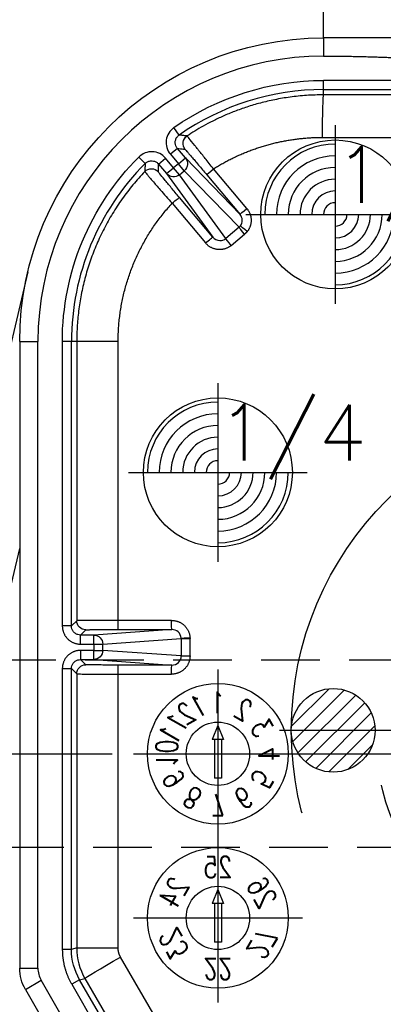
# Model space of a CAD drawing. Extents: x 2651 to 11825, y -3833 to 1075.
# Tile 325 of 656: x 4085 to 4101, y 508 to 550. Entities that reach past the tile are written whole.
import ezdxf
from ezdxf.enums import TextEntityAlignment as Align

# ---------------------------------------------------------------- set-up
doc = ezdxf.new("R2010")
doc.units = 0
doc.header["$LTSCALE"] = 10
for name, pattern in [('CENTER', [2, 1.25, -0.25, 0.25, -0.25]), ('CNSCEN', [17, 15, -1, 0, -1]), ('CNSHID', [4, 3, -1]), ('HIDDEN', [0.375, 0.25, -0.125])]:
    doc.linetypes.add(name, pattern=pattern)
doc.layers.get('0').update_dxf_attribs({"linetype": 'CONTINUOUS'})
doc.layers.get('Defpoints').update_dxf_attribs({"linetype": 'CONTINUOUS'})
for name, color, linetype in [('1', 7, 'CONTINUOUS'), ('9', 3, 'CONTINUOUS'), ('CEN', 1, 'CENTER'), ('COOL', 150, 'HIDDEN'), ('DIM', 3, 'CONTINUOUS'), ('PIN', 3, 'CONTINUOUS'), ('WL1-HL', 4, 'CNSHID'), ('WOR1-CL', 1, 'CNSCEN'), ('WOR1-DL', 7, 'CONTINUOUS')]:
    doc.layers.add(name, color=color, linetype=linetype)
doc.styles.add('china', font='txt')
doc.styles.add('S1', font='TXT.shx')
doc.styles.get("Standard").update_dxf_attribs({"font": 'romans.shx'})
doc.dimstyles.new('MM& INCH5', dxfattribs={"dimtxt": 5, "dimasz": 2.5, "dimexe": 1, "dimexo": 0.5, "dimtad": 0, "dimrnd": 1.38778e-17, "dimzin": 9, "dimdsep": 46, "dimtxsty": 'Standard', "dimblk": 'CLOSED', "dimcen": 0, "dimclrd": 3, "dimclre": 3, "dimclrt": 3, "dimazin": 2, "dimtfac": 0.75, "dimtofl": 0, "dimtmove": 0, "dimatfit": 3, "dimfxl": 0, "dimtolj": 1, "dimarcsym": 0})

# ---------------------------------------------------------------- blocks, each defined once
blk = doc.blocks.new('A$C32D34A97')
for p, q in [((0, 9.212), (-0.24, 8.612)), ((0, 9.212), (0.24, 8.612)), ((0.24, 8.612), (-0.24, 8.612)), ((-0.15, 8.612), (-0.15, 6.964)), ((0.15, 8.612), (0.15, 6.964)), ((0.15, 6.964), (-0.15, 6.964)), ((0, 2.212), (-0.24, 1.612)), ((0, 2.212), (0.24, 1.612)), ((0.24, 1.612), (-0.24, 1.612)), ((-0.15, 1.612), (-0.15, -0.036)), ((0.15, 1.612), (0.15, -0.036)), ((0.15, -0.036), (-0.15, -0.036))]:
    blk.add_line(p, q)
for centre, radius in [((0, 8), 3), ((0, 8), 1.35), ((0, 1), 3), ((0, 1), 1.35)]:
    blk.add_circle(centre, radius)
at = {"layer": 'CEN'}
for p, q in [((0, 11.6), (0, 4.4)), ((-3.6, 8), (3.6, 8)), ((0, 4.6), (0, -2.6)), ((-3.6, 1), (3.6, 1))]:
    blk.add_line(p, q, dxfattribs=at)
at = {"style": 'S1', "text_generation_flag": 2, "width": 0.8}
for s, rotation, p in [('12', 30, (-1.088, 9.884)), ('2', 330, (1.087, 9.884)), ('11', 60, (-1.884, 9.088)), ('3', 300, (1.884, 9.088)), ('10', 270, (-2.175, 8)), ('4', 90, (2.175, 8)), ('9', 120, (-1.884, 6.913)), ('5', 240, (1.884, 6.913)), ('8', 150, (-1.088, 6.116)), ('6', 210, (1.087, 6.116)), ('7', 180, (0, 5.825)), ('24', 60, (-1.884, 2.088)), ('26', 300, (1.884, 2.088)), ('23', 120, (-1.884, -0.087)), ('27', 240, (1.884, -0.087)), ('22', 180, (0, -1.175))]:
    blk.add_text(s, height=0.9, rotation=rotation, dxfattribs=at).set_placement(p, align=Align.MIDDLE)
for s, p in [('1', (0, 10.175)), ('25', (0, 3.175))]:
    blk.add_text(s, height=0.9, dxfattribs=at).set_placement(p, align=Align.MIDDLE)
blk = doc.blocks.new('DSD')
at = {"layer": '1', "color": 252, "linetype": 'Continuous'}
for p, q in [((472.133, 580.525), (472.133, 579.748)), ((488.973, 578.708), (472.133, 578.708)), ((472.133, 578.32), (472.133, 578.708)), ((472.133, 578.32), (488.973, 578.32)), ((472.133, 578.094), (472.133, 578.32)), ((488.973, 578.091), (472.133, 578.094)), ((465.974, 576.38), (465.751, 576.699)), ((472.085, 576.281), (488.925, 576.277)), ((465.899, 575.812), (465.601, 575.562)), ((466.241, 575.404), (465.899, 575.812)), ((464.252, 575.441), (464.527, 575.166)), ((465.1, 575.142), (465.397, 575.391)), ((465.739, 574.984), (465.397, 575.391)), ((465.601, 575.562), (465.943, 575.155)), ((465.943, 575.155), (466.241, 575.404)), ((468.569, 572.998), (466.241, 575.404)), ((465.1, 575.142), (465.442, 574.734)), ((465.442, 574.734), (465.739, 574.984)), ((465.943, 575.155), (465.739, 574.984)), ((465.987, 574.688), (465.739, 574.984)), ((466.191, 574.859), (465.943, 575.155)), ((465.987, 574.688), (466.191, 574.859)), ((466.191, 574.859), (468.527, 572.445)), ((468.857, 573.248), (467.438, 574.939)), ((465.442, 574.734), (467.404, 572.027)), ((467.958, 571.97), (465.987, 574.688)), ((467.15, 574.689), (468.569, 572.998)), ((467.404, 572.027), (465.984, 573.72)), ((465.676, 573.471), (467.096, 571.778)), ((468.527, 572.445), (467.958, 571.97)), ((468.196, 571.675), (468.765, 572.15)), ((459.179, 567.571), (459.956, 567.571)), ((459.956, 540.854), (459.956, 567.571)), ((460.995, 567.571), (460.995, 555.446)), ((461.384, 567.571), (460.995, 567.571)), ((461.384, 555.446), (461.384, 567.571)), ((461.608, 567.571), (461.384, 567.571)), ((463.374, 567.571), (461.608, 567.571)), ((463.374, 555.682), (463.374, 567.571)), ((461.608, 555.669), (461.384, 555.446)), ((465.652, 555.682), (463.374, 555.682)), ((461.384, 555.446), (460.995, 555.446)), ((461.773, 555.057), (461.996, 555.281)), ((465.662, 555.294), (462.332, 555.057)), ((463.384, 555.293), (465.662, 555.294)), ((462.332, 555.057), (461.773, 555.057)), ((461.773, 554.669), (461.773, 555.057)), ((461.773, 554.669), (462.332, 554.669)), ((462.332, 554.669), (462.332, 555.057)), ((462.332, 554.669), (462.332, 554.403)), ((462.332, 554.669), (462.718, 554.669)), ((462.718, 554.669), (466.061, 554.906)), ((462.718, 554.403), (462.718, 554.669)), ((466.061, 554.906), (466.061, 554.165)), ((466.061, 554.906), (466.437, 554.906)), ((466.437, 554.165), (466.437, 554.906)), ((462.332, 554.403), (461.773, 554.403)), ((461.773, 554.403), (461.773, 554.014)), ((462.332, 554.014), (462.332, 554.403)), ((462.332, 554.403), (462.718, 554.403)), ((466.061, 554.165), (462.718, 554.403)), ((461.773, 554.014), (462.332, 554.014)), ((461.996, 553.791), (461.773, 554.014)), ((462.332, 554.014), (465.662, 553.778)), ((466.061, 554.165), (466.437, 554.165)), ((460.995, 553.626), (460.995, 541.653)), ((460.995, 553.626), (461.384, 553.626)), ((461.384, 541.653), (461.384, 553.626)), ((461.384, 553.626), (461.608, 553.402)), ((465.662, 553.778), (463.384, 553.778)), ((461.608, 553.402), (461.608, 541.713)), ((463.374, 541.713), (463.374, 553.39)), ((463.374, 553.39), (465.652, 553.389)), ((461.384, 541.653), (460.995, 541.653)), ((461.608, 541.713), (461.384, 541.653)), ((461.608, 541.713), (463.374, 541.713)), ((465.049, 538.603), (463.478, 541.324)), ((459.179, 540.854), (459.956, 540.854)), ((461.731, 540.358), (461.955, 540.418)), ((461.955, 540.418), (463.526, 537.697)), ((459.422, 539.947), (460.095, 540.336)), ((462.095, 536.87), (460.095, 540.336)), ((461.731, 540.358), (461.395, 540.164)), ((461.395, 540.164), (462.996, 537.39)), ((463.332, 537.585), (461.731, 540.358))]:
    blk.add_line(p, q, dxfattribs=at)
at = {"layer": '1', "color": 7, "linetype": 'Continuous'}
for p, q in [((459.524, 570.543), (451.7, 537.342)), ((459.179, 567.571), (459.179, 540.854)), ((461.608, 567.571), (461.608, 555.669)), ((456.588, 547.764), (459.179, 558.751)), ((459.422, 539.947), (461.422, 536.482))]:
    blk.add_line(p, q, dxfattribs=at)
at = {"layer": '1', "color": 110, "linetype": 'Continuous'}
for p, q in [((459.956, 540.854), (459.956, 567.571)), ((462.095, 536.87), (460.095, 540.336))]:
    blk.add_line(p, q, dxfattribs=at)
at = {"layer": '1', "color": 7, "linetype": 'Continuous', "extrusion": (0, 0, -1)}
for centre, radius, start, end in [((-472.133, 567.571), 12.954, 0, 90), ((-460.992, 540.854), 1.814, 330, 0)]:
    blk.add_arc(centre, radius, start, end, dxfattribs=at)
at = {"layer": '1', "color": 110, "linetype": 'Continuous'}
for centre, radius, start, end in [((472.133, 567.571), 12.177, 90, 180), ((460.992, 540.854), 1.036, 180, 210)]:
    blk.add_arc(centre, radius, start, end, dxfattribs=at)
at = {"layer": '1', "color": 252, "linetype": 'Continuous'}
for centre, radius, start, end in [((472.133, 567.571), 12.177, 90, 180), ((472.133, 567.571), 10.748, 90, 124.96), ((472.133, 567.571), 10.748, 135.04, 180), ((460.992, 540.854), 1.036, 180, 210)]:
    blk.add_arc(centre, radius, start, end, dxfattribs=at)
at = {"layer": '1', "color": 252, "linetype": 'Continuous', "extrusion": (0, 0, -1)}
for start, end in [(55.04, 90), (0, 44.96)]:
    blk.add_arc((-472.133, 567.571), 11.137, start, end, dxfattribs=at)
for centre, major_axis, ratio, start_param, end_param in [((472.133, 576.281), (0, -1.814), 0.026177, 1.57079, 3.132863), ((466.528, 576.016), (0.056, 0.385), 0.999914, 3.870947, 5.55383), ((465.943, 575.155), (-0.279, -0.27), 0.992489, 3.212987, 4.782718), ((464.789, 574.558), (0.388, -0.012), 0.999914, 3.870966, 5.553812), ((467.448, 574.939), (0.298, 0.25), 0.016833, 3.150321, 4.692337), ((465.739, 574.984), (-0.315, -0.228), 0.992489, 4.64206, 6.211791), ((465.686, 573.471), (0.298, 0.25), 0.016827, 4.692332, 6.274457), ((468.867, 573.248), (-0.298, -0.25), 0.016833, 0.008728, 1.550745), ((468.775, 572.15), (-0.249, 0.298), 0.020097, 4.729166, 6.160824), ((468.885, 572.263), (-0.305, 0.241), 0.01625, 4.732916, 6.16162), ((467.106, 571.778), (0.298, 0.25), 0.016827, 4.692332, 6.274457), ((468.206, 571.675), (-0.249, 0.298), 0.020097, 4.729166, 6.160824), ((461.996, 555.669), (-0.275, 0.275), 0.999924, 3.927029, 5.497749), ((463.384, 555.682), (0, 0.389), 0.026177, 3.150322, 4.712395), ((465.662, 555.682), (0, 0.389), 0.026177, 3.150322, 4.712395), ((462.332, 554.669), (0.028, -0.388), 0.992489, 3.212987, 4.782718), ((466.446, 554.951), (-0.388, -0.023), 0.00153, 0.122632, 1.544661), ((462.332, 554.403), (-0.028, -0.388), 0.992489, 4.64206, 6.211791), ((461.996, 553.402), (0.275, 0.275), 0.999924, 3.927029, 5.497749), ((463.384, 553.39), (0, 0.389), 0.026177, 4.712383, 6.274456), ((465.662, 553.389), (0, -0.389), 0.026177, 1.57079, 3.132863), ((463.525, 541.324), (1.57, 0.907), 0.013094, 3.15032, 4.689719)]:
    blk.add_ellipse(centre, major_axis=major_axis, ratio=ratio, start_param=start_param, end_param=end_param, dxfattribs=at)
at = {"layer": '1', "color": 7, "linetype": 'Continuous', "extrusion": (0, 0, -1)}
blk.add_ellipse((460.992, 540.854), major_axis=(1.814, 0), ratio=0.999975, start_param=2.618029, end_param=3.141593, dxfattribs=at)
at = {"layer": '1', "color": 7, "linetype": 'Continuous'}
blk.add_open_spline([(488.973, 580.525), (483.359, 580.525), (477.746, 580.525), (472.133, 580.525)], degree=3, dxfattribs=at)
at = {"layer": '1', "color": 110, "linetype": 'Continuous'}
blk.add_open_spline([(472.133, 579.748), (473.135, 579.748), (474.238, 579.715), (475.219, 579.685), (476.343, 579.627), (477.278, 579.578), (478.448, 579.502), (478.915, 579.472), (479.5, 579.432), (479.851, 579.408), (480.553, 579.36), (481.254, 579.311), (481.605, 579.287), (482.189, 579.247), (482.658, 579.217), (483.827, 579.141), (484.763, 579.092), (485.885, 579.034), (486.868, 579.004), (487.97, 578.971), (488.973, 578.971)], degree=2, knots=[0, 0, 0, 0.125, 0.125, 0.25, 0.25, 0.375, 0.375, 0.4375, 0.4375, 0.5, 0.5, 0.5625, 0.5625, 0.625, 0.625, 0.75, 0.75, 0.875, 0.875, 1, 1, 1], dxfattribs=at)
at = {"layer": '1', "color": 252, "linetype": 'Continuous'}
for points in [[(472.133, 579.748), (477.746, 579.748), (483.359, 578.971), (488.973, 578.971)], [(467.404, 572.027), (467.479, 571.938), (467.593, 571.883), (467.708, 571.882)], [(467.708, 571.882), (467.799, 571.881), (467.889, 571.912), (467.958, 571.97)], [(461.731, 540.358), (461.505, 540.749), (461.384, 541.201), (461.384, 541.653)], [(461.608, 541.713), (461.608, 541.261), (461.729, 540.809), (461.955, 540.418)]]:
    blk.add_open_spline(points, degree=3, dxfattribs=at)
for points, knots in [([(472.133, 578.094), (471.888, 578.09), (471.41, 578.08), (470.714, 578.005), (470.058, 577.895), (469.444, 577.752), (468.873, 577.583), (468.345, 577.395), (467.859, 577.193), (467.415, 576.983), (467.012, 576.769), (466.647, 576.557), (466.421, 576.41), (466.313, 576.34)], [0, 0, 0, 0, 0.119039, 0.232454, 0.340243, 0.442407, 0.538944, 0.629855, 0.71514, 0.794797, 0.868826, 0.937227, 1, 1, 1, 1]), ([(465.751, 576.699), (465.662, 576.637), (465.588, 576.557), (465.476, 576.374), (465.44, 576.27), (465.412, 576.058), (465.42, 575.948), (465.48, 575.742), (465.531, 575.645), (465.601, 575.562)], [0, 0, 0, 0, 0.25, 0.25, 0.5, 0.5, 0.75, 0.75, 1, 1, 1, 1]), ([(465.899, 575.812), (465.875, 575.845), (465.827, 575.915), (465.801, 576.046), (465.818, 576.18), (465.878, 576.299), (465.943, 576.354), (465.974, 576.38)], [0, 0, 0, 0, 0.188754, 0.394177, 0.605822, 0.811245, 1, 1, 1, 1]), ([(466.314, 576.34), (466.309, 576.34), (466.305, 576.341), (466.289, 576.343), (466.275, 576.345), (466.206, 576.353), (466.152, 576.36), (466.08, 576.368), (466.064, 576.37), (466.023, 576.375), (465.998, 576.378), (465.974, 576.38)], [0, 0, 0, 0, 0.030224, 0.030224, 0.151118, 0.151118, 0.634697, 0.634697, 0.781436, 0.781436, 1, 1, 1, 1]), ([(467.438, 574.939), (467.376, 575.017), (467.257, 575.168), (467.092, 575.376), (466.953, 575.552), (466.84, 575.692), (466.754, 575.798), (466.693, 575.873), (466.553, 576.045), (466.369, 576.277), (466.331, 576.319), (466.313, 576.34)], [0, 0, 0, 0, 0.106887, 0.205186, 0.292302, 0.366385, 0.426275, 0.471358, 0.501372, 0.75478, 1, 1, 1, 1]), ([(465.397, 575.391), (465.328, 575.474), (465.242, 575.542), (465.049, 575.636), (464.942, 575.664), (464.729, 575.673), (464.62, 575.655), (464.42, 575.577), (464.329, 575.518), (464.252, 575.441)], [0, 0, 0, 0, 0.25, 0.25, 0.5, 0.5, 0.75, 0.75, 1, 1, 1, 1]), ([(465.899, 575.812), (465.987, 575.8), (466.076, 575.788), (466.187, 575.773), (466.208, 575.769), (466.23, 575.766)], [0, 0, 0, 0, 0.805738, 0.805738, 1, 1, 1, 1]), ([(466.229, 575.766), (466.234, 575.766), (466.258, 575.738), (466.329, 575.656), (466.358, 575.623), (466.425, 575.545), (466.464, 575.5), (466.591, 575.351), (466.693, 575.231), (466.912, 574.973), (467.03, 574.832), (467.15, 574.689)], [0, 0, 0, 0, 0.25, 0.25, 0.375, 0.375, 0.5, 0.5, 0.75, 0.75, 1, 1, 1, 1]), ([(464.527, 575.166), (464.558, 575.192), (464.623, 575.247), (464.751, 575.285), (464.886, 575.279), (465.01, 575.23), (465.071, 575.17), (465.1, 575.142)], [0, 0, 0, 0, 0.188755, 0.394179, 0.605823, 0.811246, 1, 1, 1, 1]), ([(464.508, 574.826), (464.337, 574.638), (463.996, 574.265), (463.54, 573.663), (463.128, 573.038), (462.766, 572.391), (462.453, 571.726), (462.189, 571.047), (461.975, 570.358), (461.809, 569.663), (461.693, 568.965), (461.621, 568.268), (461.612, 567.803), (461.608, 567.571)], [0, 0, 0, 0, 0.095127, 0.18941, 0.28285, 0.375445, 0.467198, 0.558107, 0.648172, 0.737394, 0.825772, 0.913308, 1, 1, 1, 1]), ([(464.527, 575.168), (464.527, 575.163), (464.526, 575.158), (464.525, 575.143), (464.525, 575.129), (464.521, 575.061), (464.517, 575.006), (464.512, 574.909), (464.51, 574.868), (464.508, 574.826)], [0, 0, 0, 0, 0.03027, 0.03027, 0.151349, 0.151349, 0.635664, 0.635664, 1, 1, 1, 1]), ([(464.508, 574.826), (464.51, 574.821), (464.515, 574.812), (464.559, 574.758), (464.629, 574.674), (464.725, 574.561), (464.891, 574.368), (465.191, 574.017), (465.501, 573.667), (465.676, 573.471)], [0, 0, 0, 0, 0.099069, 0.200049, 0.301625, 0.402428, 0.501142, 0.719432, 1, 1, 1, 1]), ([(465.087, 574.808), (465.09, 574.896), (465.093, 574.984), (465.098, 575.095), (465.099, 575.118), (465.1, 575.142)], [0, 0, 0, 0, 0.789513, 0.789513, 1, 1, 1, 1]), ([(465.984, 573.72), (465.864, 573.862), (465.748, 574.001), (465.585, 574.197), (465.534, 574.259), (465.437, 574.376), (465.391, 574.432), (465.267, 574.582), (465.2, 574.664), (465.111, 574.775), (465.087, 574.804), (465.087, 574.809)], [0, 0, 0, 0, 0.25, 0.25, 0.375, 0.375, 0.5, 0.5, 0.75, 0.75, 1, 1, 1, 1]), ([(468.582, 572.502), (468.637, 572.571), (468.667, 572.66), (468.662, 572.839), (468.628, 572.928), (468.569, 572.998)], [0, 0, 0, 0, 0.5, 0.5, 1, 1, 1, 1]), ([(463.374, 555.682), (462.91, 555.68), (462.453, 555.678), (461.802, 555.673), (461.612, 555.672), (461.608, 555.669)], [0, 0, 0, 0, 0.5, 0.5, 1, 1, 1, 1]), ([(461.773, 555.057), (461.732, 555.061), (461.651, 555.068), (461.54, 555.127), (461.454, 555.213), (461.395, 555.324), (461.388, 555.405), (461.384, 555.446)], [0, 0, 0, 0, 0.200009, 0.400004, 0.599996, 0.799991, 1, 1, 1, 1]), ([(466.061, 554.928), (466.055, 555.026), (466.01, 555.121), (465.863, 555.255), (465.763, 555.294), (465.662, 555.294)], [0, 0, 0, 0, 0.5, 0.5, 1, 1, 1, 1]), ([(461.384, 553.626), (461.388, 553.666), (461.395, 553.748), (461.454, 553.858), (461.54, 553.945), (461.651, 554.003), (461.732, 554.01), (461.773, 554.014)], [0, 0, 0, 0, 0.200014, 0.400012, 0.600003, 0.799997, 1, 1, 1, 1]), ([(465.662, 553.778), (465.767, 553.778), (465.871, 553.819), (466.019, 553.963), (466.062, 554.063), (466.061, 554.165)], [0, 0, 0, 0, 0.5, 0.5, 1, 1, 1, 1]), ([(461.608, 553.402), (461.614, 553.401), (461.626, 553.4), (461.708, 553.398), (461.828, 553.396), (461.982, 553.395), (462.16, 553.394), (462.356, 553.392), (462.561, 553.391), (462.769, 553.391), (462.976, 553.39), (463.178, 553.39), (463.31, 553.39), (463.374, 553.39)], [0, 0, 0, 0, 0.112754, 0.221143, 0.325164, 0.424818, 0.520102, 0.611016, 0.697559, 0.77973, 0.857527, 0.930951, 1, 1, 1, 1])]:
    blk.add_open_spline(points, degree=3, knots=knots, dxfattribs=at)
at = {"layer": '1', "color": 7, "linetype": 'Continuous'}
for points, weights in [([(467.438, 574.939), (468.838, 575.822), (470.429, 576.281), (472.085, 576.281)], [1, 0.973777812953, 0.973777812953, 1]), ([(463.374, 567.571), (463.374, 569.783), (464.178, 571.844), (465.676, 573.471)], [1, 0.954385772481, 0.954385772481, 1]), ([(468.527, 572.445), (468.547, 572.462), (468.566, 572.481), (468.582, 572.502)], [1, 0.996550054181, 0.996550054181, 1]), ([(466.061, 554.906), (466.061, 554.913), (466.061, 554.921), (466.061, 554.928)], [1, 0.999721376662, 0.999721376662, 1]), ([(463.478, 541.324), (463.409, 541.443), (463.374, 541.576), (463.374, 541.713)], [1, 0.977285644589, 0.977285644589, 1])]:
    blk.add_rational_spline(points, weights, degree=3, dxfattribs=at)
at = {"layer": '1', "color": 252, "linetype": 'Continuous'}
for points, weights in [([(468.857, 573.248), (469.107, 572.95), (469.114, 572.564), (468.875, 572.263)], [1, 0.850418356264, 0.850418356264, 1]), ([(468.875, 572.263), (468.842, 572.221), (468.805, 572.184), (468.765, 572.15)], [1, 0.996550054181, 0.996550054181, 1]), ([(468.196, 571.675), (467.846, 571.383), (467.391, 571.426), (467.096, 571.778)], [1, 0.80498879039, 0.80498879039, 1]), ([(465.652, 555.682), (466.091, 555.682), (466.41, 555.384), (466.436, 554.951)], [1, 0.81841195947, 0.81841195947, 1]), ([(460.995, 555.446), (460.995, 554.99), (461.317, 554.669), (461.773, 554.669)], [1, 0.804755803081, 0.804755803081, 1]), ([(461.996, 555.281), (462.003, 555.288), (462.572, 555.293), (463.384, 555.293)], [1, 0.812893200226, 0.812893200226, 1]), ([(466.436, 554.951), (466.437, 554.936), (466.437, 554.921), (466.437, 554.906)], [1, 0.999721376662, 0.999721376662, 1]), ([(461.773, 554.403), (461.317, 554.403), (460.995, 554.081), (460.995, 553.626)], [1, 0.804755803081, 0.804755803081, 1]), ([(466.437, 554.165), (466.437, 553.711), (466.112, 553.389), (465.652, 553.389)], [1, 0.80498879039, 0.80498879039, 1]), ([(463.384, 553.778), (462.572, 553.778), (462.003, 553.784), (461.996, 553.791)], [1, 0.812893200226, 0.812893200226, 1]), ([(460.995, 541.653), (460.995, 541.127), (461.132, 540.619), (461.395, 540.164)], [1, 0.977285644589, 0.977285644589, 1])]:
    blk.add_rational_spline(points, weights, degree=3, dxfattribs=at)
blk.add_blockref('A$C32D34A97', (467.625, 541.994))
blk = doc.blocks.new('*D109')
at = {"layer": 'Defpoints', "color": 0}
for p in [(4086.684, 927.642), (4086.684, 894.882), (4171.684, 387.642)]:
    blk.add_point(p, dxfattribs=at)
at = {"layer": 'DIM', "color": 3, "lineweight": -2}
blk.add_line((4086.684, 895.382), (4086.684, 927.642), dxfattribs=at)
at = {"layer": 'DIM', "color": 3, "insert": (4086.684, 948.624), "char_height": 5, "attachment_point": 5, "rotation": 90}
blk.add_mtext('\\A1;85 [3.346]', dxfattribs=at)
blk = doc.blocks.new('_Closed')
at = {"color": 0, "linetype": 'ByBlock', "lineweight": -2}
for p, q in [((-1, 0.167), (0, 0)), ((-1, 0.167), (-1, -0.167)), ((0, 0), (-1, -0.167)), ((0, 0), (-1, 0))]:
    blk.add_line(p, q, dxfattribs=at)
blk = doc.blocks.new('*D110')
at = {"layer": 'Defpoints', "color": 0}
for p in [(4064.684, 927.642), (4064.684, 906.842), (4171.684, 387.642)]:
    blk.add_point(p, dxfattribs=at)
at = {"layer": 'DIM', "color": 3, "lineweight": -2}
blk.add_line((4064.684, 907.342), (4064.684, 927.642), dxfattribs=at)
at = {"layer": 'DIM', "color": 3, "insert": (4064.684, 950.648), "char_height": 5, "attachment_point": 5, "rotation": 90}
blk.add_mtext('\\A1;107 [4.213]', dxfattribs=at)
blk = doc.blocks.new('*D111')
at = {"layer": 'Defpoints', "color": 0}
for p in [(4051.684, 927.642), (4051.684, 912.642), (4171.684, 387.642)]:
    blk.add_point(p, dxfattribs=at)
at = {"layer": 'DIM', "color": 3, "lineweight": -2}
blk.add_line((4051.684, 913.142), (4051.684, 927.642), dxfattribs=at)
at = {"layer": 'DIM', "color": 3, "insert": (4051.684, 950.648), "char_height": 5, "attachment_point": 5, "rotation": 90}
blk.add_mtext('\\A1;120 [4.724]', dxfattribs=at)
blk = doc.blocks.new('*D112')
at = {"layer": 'Defpoints', "color": 0}
for p in [(3974.684, 927.642), (3974.684, 892.822), (4171.684, 387.642)]:
    blk.add_point(p, dxfattribs=at)
at = {"layer": 'DIM', "color": 3, "lineweight": -2}
blk.add_line((3974.684, 893.322), (3974.684, 927.642), dxfattribs=at)
at = {"layer": 'DIM', "color": 3, "insert": (3974.684, 950.648), "char_height": 5, "attachment_point": 5, "rotation": 90}
blk.add_mtext('\\A1;197 [7.756]', dxfattribs=at)
blk = doc.blocks.new('*D113')
at = {"layer": 'Defpoints', "color": 0}
for p in [(3966.684, 927.642), (3971.684, 807.17), (4171.684, 387.642)]:
    blk.add_point(p, dxfattribs=at)
at = {"layer": 'DIM', "color": 3, "lineweight": -2}
for p, q in [((3966.684, 922.642), (3966.684, 927.642)), ((3971.684, 917.642), (3966.684, 922.642)), ((3971.684, 807.67), (3971.684, 917.642))]:
    blk.add_line(p, q, dxfattribs=at)
at = {"layer": 'DIM', "color": 3, "insert": (3966.684, 951.005), "char_height": 5, "attachment_point": 5, "rotation": 90}
blk.add_mtext('\\A1;200 [7.874]', dxfattribs=at)
blk = doc.blocks.new('*D114')
at = {"layer": 'Defpoints', "color": 0}
for p in [(3931.684, 927.642), (3931.684, 912.642), (4171.684, 387.642)]:
    blk.add_point(p, dxfattribs=at)
at = {"layer": 'DIM', "color": 3, "lineweight": -2}
blk.add_line((3931.684, 913.142), (3931.684, 927.642), dxfattribs=at)
at = {"layer": 'DIM', "color": 3, "insert": (3931.684, 951.005), "char_height": 5, "attachment_point": 5, "rotation": 90}
blk.add_mtext('\\A1;240 [9.449]', dxfattribs=at)
blk = doc.blocks.new('*D115')
at = {"layer": 'Defpoints', "color": 0}
for p in [(3896.684, 927.642), (3896.684, 910.642), (4171.684, 387.642)]:
    blk.add_point(p, dxfattribs=at)
at = {"layer": 'DIM', "color": 3, "lineweight": -2}
blk.add_line((3896.684, 911.142), (3896.684, 927.642), dxfattribs=at)
at = {"layer": 'DIM', "color": 3, "insert": (3896.684, 953.386), "char_height": 5, "attachment_point": 5, "rotation": 90}
blk.add_mtext('\\A1;275 [10.827]', dxfattribs=at)
blk = doc.blocks.new('*D122')
at = {"layer": 'Defpoints', "color": 0}
for p in [(3881.004, 912.642), (3898.684, 912.642), (4171.684, 387.642)]:
    blk.add_point(p, dxfattribs=at)
at = {"layer": 'DIM', "color": 3, "lineweight": -2}
blk.add_line((3898.184, 912.642), (3881.004, 912.642), dxfattribs=at)
at = {"layer": 'DIM', "color": 3, "insert": (3855.26, 912.642), "char_height": 5, "attachment_point": 5}
blk.add_mtext('\\A1;525 [20.669]', dxfattribs=at)
blk = doc.blocks.new('*D123')
at = {"layer": 'Defpoints', "color": 0}
for p in [(3857.842, 862.642), (3869.984, 862.642), (4171.684, 387.642)]:
    blk.add_point(p, dxfattribs=at)
at = {"layer": 'DIM', "color": 3, "lineweight": -2}
blk.add_line((3869.484, 862.642), (3857.842, 862.642), dxfattribs=at)
at = {"layer": 'DIM', "color": 3, "insert": (3832.098, 862.642), "char_height": 5, "attachment_point": 5}
blk.add_mtext('\\A1;475 [18.701]', dxfattribs=at)
blk = doc.blocks.new('*D124')
at = {"layer": 'Defpoints', "color": 0}
for p in [(3941.504, 859.642), (3857.842, 854.642), (4171.684, 387.642)]:
    blk.add_point(p, dxfattribs=at)
at = {"layer": 'DIM', "color": 3, "lineweight": -2}
for p, q in [((3867.842, 859.642), (3862.842, 854.642)), ((3941.004, 859.642), (3867.842, 859.642)), ((3862.842, 854.642), (3857.842, 854.642))]:
    blk.add_line(p, q, dxfattribs=at)
at = {"layer": 'DIM', "color": 3, "insert": (3832.098, 854.642), "char_height": 5, "attachment_point": 5}
blk.add_mtext('\\A1;472 [18.583]', dxfattribs=at)
blk = doc.blocks.new('*D125')
at = {"layer": 'Defpoints', "color": 0}
for p in [(3870.047, 797.642), (3962.156, 797.642), (4171.684, 387.642)]:
    blk.add_point(p, dxfattribs=at)
at = {"layer": 'DIM', "color": 3, "lineweight": -2}
blk.add_line((3961.656, 797.642), (3870.047, 797.642), dxfattribs=at)
at = {"layer": 'DIM', "color": 3, "insert": (3844.303, 797.642), "char_height": 5, "attachment_point": 5}
blk.add_mtext('\\A1;410 [16.142]', dxfattribs=at)
blk = doc.blocks.new('*D126')
at = {"layer": 'Defpoints', "color": 0}
for p in [(3870.047, 832.642), (4069.264, 832.642), (4171.684, 387.642)]:
    blk.add_point(p, dxfattribs=at)
at = {"layer": 'DIM', "color": 3, "lineweight": -2}
blk.add_line((4068.764, 832.642), (3870.047, 832.642), dxfattribs=at)
at = {"layer": 'DIM', "color": 3, "insert": (3846.684, 832.642), "char_height": 5, "attachment_point": 5}
blk.add_mtext('\\A1;445 [17.52]', dxfattribs=at)
blk = doc.blocks.new('*D127')
at = {"layer": 'Defpoints', "color": 0}
for p in [(3857.842, 879.642), (4071.444, 879.642), (4171.684, 387.642)]:
    blk.add_point(p, dxfattribs=at)
at = {"layer": 'DIM', "color": 3, "lineweight": -2}
blk.add_line((4070.944, 879.642), (3857.842, 879.642), dxfattribs=at)
at = {"layer": 'DIM', "color": 3, "insert": (3834.479, 879.642), "char_height": 5, "attachment_point": 5}
blk.add_mtext('\\A1;492 [19.37]', dxfattribs=at)
blk = doc.blocks.new('*D128')
at = {"layer": 'Defpoints', "color": 0}
for p in [(3857.842, 899.642), (4057.484, 899.642), (4171.684, 387.642)]:
    blk.add_point(p, dxfattribs=at)
at = {"layer": 'DIM', "color": 3, "lineweight": -2}
blk.add_line((4056.984, 899.642), (3857.842, 899.642), dxfattribs=at)
at = {"layer": 'DIM', "color": 3, "insert": (3832.098, 899.642), "char_height": 5, "attachment_point": 5}
blk.add_mtext('\\A1;512 [20.157]', dxfattribs=at)
blk = doc.blocks.new('*D129')
at = {"layer": 'Defpoints', "color": 0}
for p in [(3870.047, 743.242), (4076.434, 743.242), (4171.684, 387.642)]:
    blk.add_point(p, dxfattribs=at)
at = {"layer": 'DIM', "color": 3, "lineweight": -2}
blk.add_line((4075.934, 743.242), (3870.047, 743.242), dxfattribs=at)
at = {"layer": 'DIM', "color": 3, "insert": (3849.065, 743.242), "char_height": 5, "attachment_point": 5}
blk.add_mtext('\\A1;355.6 [14]', dxfattribs=at)
blk = doc.blocks.new('*D130')
at = {"layer": 'Defpoints', "color": 0}
for p in [(3870.047, 762.642), (3896.684, 762.642), (4171.684, 387.642)]:
    blk.add_point(p, dxfattribs=at)
at = {"layer": 'DIM', "color": 3, "lineweight": -2}
blk.add_line((3896.184, 762.642), (3870.047, 762.642), dxfattribs=at)
at = {"layer": 'DIM', "color": 3, "insert": (3844.303, 762.642), "char_height": 5, "attachment_point": 5}
blk.add_mtext('\\A1;375 [14.764]', dxfattribs=at)
blk = doc.blocks.new('*D131')
at = {"layer": 'Defpoints', "color": 0}
for p in [(3870.047, 719.642), (3896.684, 719.642), (4171.684, 387.642)]:
    blk.add_point(p, dxfattribs=at)
at = {"layer": 'DIM', "color": 3, "lineweight": -2}
blk.add_line((3896.184, 719.642), (3870.047, 719.642), dxfattribs=at)
at = {"layer": 'DIM', "color": 3, "insert": (3844.303, 719.642), "char_height": 5, "attachment_point": 5}
blk.add_mtext('\\A1;332 [13.071]', dxfattribs=at)
blk = doc.blocks.new('*D132')
at = {"layer": 'Defpoints', "color": 0}
for p in [(3870.047, 592.642), (3897.724, 592.642), (4171.684, 387.642)]:
    blk.add_point(p, dxfattribs=at)
at = {"layer": 'DIM', "color": 3, "lineweight": -2}
blk.add_line((3897.224, 592.642), (3870.047, 592.642), dxfattribs=at)
at = {"layer": 'DIM', "color": 3, "insert": (3846.684, 592.642), "char_height": 5, "attachment_point": 5}
blk.add_mtext('\\A1;205 [8.071]', dxfattribs=at)
blk = doc.blocks.new('*D133')
at = {"layer": 'Defpoints', "color": 0}
for p in [(4098.024, 590.842), (3870.047, 584.642), (4171.684, 387.642)]:
    blk.add_point(p, dxfattribs=at)
at = {"layer": 'DIM', "color": 3, "lineweight": -2}
for p, q in [((3880.047, 590.842), (3875.047, 584.642)), ((4097.524, 590.842), (3880.047, 590.842)), ((3875.047, 584.642), (3870.047, 584.642))]:
    blk.add_line(p, q, dxfattribs=at)
at = {"layer": 'DIM', "color": 3, "insert": (3851.446, 584.642), "char_height": 5, "attachment_point": 5}
blk.add_mtext('\\A1;203.2 [8]', dxfattribs=at)
blk = doc.blocks.new('*D134')
at = {"layer": 'Defpoints', "color": 0}
for p in [(3870.047, 612.642), (3896.684, 612.642), (4171.684, 387.642)]:
    blk.add_point(p, dxfattribs=at)
at = {"layer": 'DIM', "color": 3, "lineweight": -2}
blk.add_line((3896.184, 612.642), (3870.047, 612.642), dxfattribs=at)
at = {"layer": 'DIM', "color": 3, "insert": (3846.684, 612.642), "char_height": 5, "attachment_point": 5}
blk.add_mtext('\\A1;225 [8.858]', dxfattribs=at)
blk = doc.blocks.new('*D135')
at = {"layer": 'Defpoints', "color": 0}
for p in [(3870.047, 655.642), (3896.684, 655.642), (4171.684, 387.642)]:
    blk.add_point(p, dxfattribs=at)
at = {"layer": 'DIM', "color": 3, "lineweight": -2}
blk.add_line((3896.184, 655.642), (3870.047, 655.642), dxfattribs=at)
at = {"layer": 'DIM', "color": 3, "insert": (3844.303, 655.642), "char_height": 5, "attachment_point": 5}
blk.add_mtext('\\A1;268 [10.551]', dxfattribs=at)
blk = doc.blocks.new('*D136')
at = {"layer": 'Defpoints', "color": 0}
for p in [(3870.047, 562.642), (3896.684, 562.642), (4171.684, 387.642)]:
    blk.add_point(p, dxfattribs=at)
at = {"layer": 'DIM', "color": 3, "lineweight": -2}
blk.add_line((3896.184, 562.642), (3870.047, 562.642), dxfattribs=at)
at = {"layer": 'DIM', "color": 3, "insert": (3849.422, 562.642), "char_height": 5, "attachment_point": 5}
blk.add_mtext('\\A1;175 [6.89]', dxfattribs=at)
blk = doc.blocks.new('*D137')
at = {"layer": 'Defpoints', "color": 0}
for p in [(3870.047, 519.642), (3896.684, 519.642), (4171.684, 387.642)]:
    blk.add_point(p, dxfattribs=at)
at = {"layer": 'DIM', "color": 3, "lineweight": -2}
blk.add_line((3896.184, 519.642), (3870.047, 519.642), dxfattribs=at)
at = {"layer": 'DIM', "color": 3, "insert": (3847.041, 519.642), "char_height": 5, "attachment_point": 5}
blk.add_mtext('\\A1;132 [5.197]', dxfattribs=at)
blk = doc.blocks.new('*D156')
at = {"layer": 'Defpoints', "color": 0}
for p in [(4095.484, 927.642), (4095.484, 766.102), (4171.684, 387.642)]:
    blk.add_point(p, dxfattribs=at)
at = {"layer": 'DIM', "color": 3, "lineweight": -2}
blk.add_line((4095.484, 766.602), (4095.484, 927.642), dxfattribs=at)
at = {"layer": 'DIM', "color": 3, "insert": (4095.484, 943.862), "char_height": 5, "attachment_point": 5, "rotation": 90}
blk.add_mtext('\\A1;76.2 [3]', dxfattribs=at)
blk = doc.blocks.new('*D157')
at = {"layer": 'Defpoints', "color": 0}
for p in [(4103.484, 927.642), (4096.684, 860.062), (4171.684, 387.642)]:
    blk.add_point(p, dxfattribs=at)
at = {"layer": 'DIM', "color": 3, "lineweight": -2}
for p, q in [((4103.484, 922.642), (4103.484, 927.642)), ((4096.684, 917.642), (4103.484, 922.642)), ((4096.684, 860.562), (4096.684, 917.642))]:
    blk.add_line(p, q, dxfattribs=at)
at = {"layer": 'DIM', "color": 3, "insert": (4103.484, 948.624), "char_height": 5, "attachment_point": 5, "rotation": 90}
blk.add_mtext('\\A1;75 [2.953]', dxfattribs=at)
blk = doc.blocks.new('*X8')
at = {"color": 0}
for p, q in [((745.423, 286.51), (747.026, 288.113)), ((745.479, 285.86), (747.676, 288.057)), ((769.614, 286.66), (771.046, 288.092)), ((769.624, 285.963), (771.743, 288.082)), ((745.698, 285.371), (748.165, 287.838)), ((769.819, 285.451), (772.255, 287.887)), ((746.025, 284.992), (748.544, 287.51)), ((770.129, 285.053), (772.653, 287.577)), ((746.455, 284.714), (748.822, 287.081)), ((770.539, 284.757), (772.949, 287.167)), ((747.01, 284.562), (748.974, 286.526)), ((771.067, 284.578), (773.128, 286.639)), ((747.817, 284.662), (748.874, 285.719)), ((771.802, 284.605), (773.101, 285.904))]:
    blk.add_line(p, q, dxfattribs=at)
blk = doc.blocks.new('117')
at = {"layer": 'WL1-HL'}
for centre, radius in [((254.95, 1693.104), 13.87), ((254.95, 1693.104), 10.3), ((242.865, 1693.104), 1.785), ((267.035, 1693.104), 1.785)]:
    blk.add_circle(centre, radius, dxfattribs=at)
at = {"layer": 'WOR1-CL'}
for p, q in [((254.95, 1707.474), (254.95, 1678.734)), ((269.32, 1693.104), (240.58, 1693.104))]:
    blk.add_line(p, q, dxfattribs=at)
at = {"layer": 'WL1-HL'}
blk.add_blockref('*X8', (-504.334, 1406.767), dxfattribs=at)
at = {"layer": '9', "style": 'china'}
blk.add_text('2-117', height=2, dxfattribs=at).set_placement((251.365, 1693.722))
at = {"layer": 'WOR1-DL', "style": 'china', "oblique": 20}
blk.add_text('ARRK', height=0.8, dxfattribs=at).set_placement((256.305, 1696.027))
blk = doc.blocks.new('A$C257357D5')
at = {"layer": 'COOL', "color": 1, "linetype": 'CENTER'}
blk.add_line((-275, 31), (-58.88, 31), dxfattribs=at)
at = {"layer": 'COOL'}
blk.add_lwpolyline([(-237.406, 35), (-58.309, 35), (-56, 31), (-58.309, 27), (-237.406, 27)], dxfattribs=at)
blk.add_blockref('117', (-315.95, -1661.104), dxfattribs=at)
blk = doc.blocks.new('*U6', base_point=(965.4695, 1808.9548))
blk.add_circle((965.4695, 1808.9548), 0.5)
for radius, start, end in [(0.4724, 90, 180), (0.3937, 90, 180), (0.315, 90, 180), (0.2362, 90, 180), (0.1575, 90, 180), (0.0787, 90, 180), (0.0787, 270, 0), (0.1575, 270, 0), (0.2362, 270, 0), (0.315, 270, 0), (0.3937, 270, 0), (0.4724, 270, 0)]:
    blk.add_arc((965.4695, 1808.9548), radius, start, end)
at = {"layer": 'PIN'}
for p, q in [((965.4695, 1809.5548), (965.4695, 1808.3548)), ((964.8695, 1808.9548), (966.0695, 1808.9548))]:
    blk.add_line(p, q, dxfattribs=at)

msp = doc.modelspace()

# ---------------------------------------------------------------- linework, layer by layer
msp.add_line((4098.192, 549.174), (4098.192, 560.205))

# ---------------------------------------------------------------- block references
at = {"layer": 'DIM'}
for name, p in [('DSD', (3626.059, -31.352)), ('A$C257357D5', (4171.684, 487.642))]:
    msp.add_blockref(name, p, dxfattribs=at)
at = {"layer": 'PIN', "xscale": 6.35, "yscale": 6.35, "zscale": 6.35}
for p in [(4098.684, 541.642), (4093.684, 530.642)]:
    msp.add_blockref('*U6', p, dxfattribs=at)

# ---------------------------------------------------------------- texts
at = {"layer": 'PIN', "color": 4}
for p in [(4098.684, 542.142), (4093.684, 531.142)]:
    msp.add_text('1/4', height=2.3813, dxfattribs=at).set_placement(p)

# ---------------------------------------------------------------- dimensions: what is measured, and where the dimension line sits
at = {"layer": 'DIM'}
for feature_location, offset, dtype, picture, middle in [((3896.684, 910.642), (0, 17), 1, '*D115', (3896.684, 953.386)), ((3931.684, 912.642), (0, 15), 1, '*D114', (3931.684, 951.005)), ((3971.684, 807.17), (-5, 120.472), 1, '*D113', (3966.684, 951.005)), ((3974.684, 892.822), (0, 34.82), 1, '*D112', (3974.684, 950.648)), ((4051.684, 912.642), (0, 15), 1, '*D111', (4051.684, 950.648)), ((4064.684, 906.842), (0, 20.8), 1, '*D110', (4064.684, 950.648)), ((4086.684, 894.882), (0, 32.76), 1, '*D109', (4086.684, 948.624)), ((4096.684, 860.062), (6.8, 67.58), 1, '*D157', (4103.484, 948.624)), ((4095.484, 766.102), (0, 161.54), 1, '*D156', (4095.484, 943.862)), ((3898.684, 912.642), (-17.68, 0), 0, '*D122', (3855.26, 912.642)), ((4057.484, 899.642), (-199.642, 0), 0, '*D128', (3832.098, 899.642)), ((4071.444, 879.642), (-213.602, 0), 0, '*D127', (3834.479, 879.642)), ((3869.984, 862.642), (-12.142, 0), 0, '*D123', (3832.098, 862.642)), ((3941.504, 859.642), (-83.662, -5), 0, '*D124', (3832.098, 854.642)), ((4069.264, 832.642), (-199.217, 0), 0, '*D126', (3846.684, 832.642)), ((3962.156, 797.642), (-92.109, 0), 0, '*D125', (3844.303, 797.642)), ((3896.684, 762.642), (-26.637, 0), 0, '*D130', (3844.303, 762.642)), ((4076.434, 743.242), (-206.387, 0), 0, '*D129', (3849.065, 743.242)), ((3896.684, 719.642), (-26.637, 0), 0, '*D131', (3844.303, 719.642)), ((3896.684, 655.642), (-26.637, 0), 0, '*D135', (3844.303, 655.642)), ((3896.684, 612.642), (-26.637, 0), 0, '*D134', (3846.684, 612.642)), ((3897.724, 592.642), (-27.677, 0), 0, '*D132', (3846.684, 592.642)), ((4098.024, 590.842), (-227.977, -6.2), 0, '*D133', (3851.446, 584.642)), ((3896.684, 562.642), (-26.637, 0), 0, '*D136', (3849.422, 562.642)), ((3896.684, 519.642), (-26.637, 0), 0, '*D137', (3847.041, 519.642))]:
    dim = msp.add_ordinate_dim(feature_location=feature_location, offset=offset, dtype=dtype, origin=(4171.684, 387.642), dimstyle='MM& INCH5', dxfattribs=at)
    dim.commit()
    dim.dimension.update_dxf_attribs({"geometry": picture, "text_midpoint": middle})

doc.saveas('drawing.dxf')
